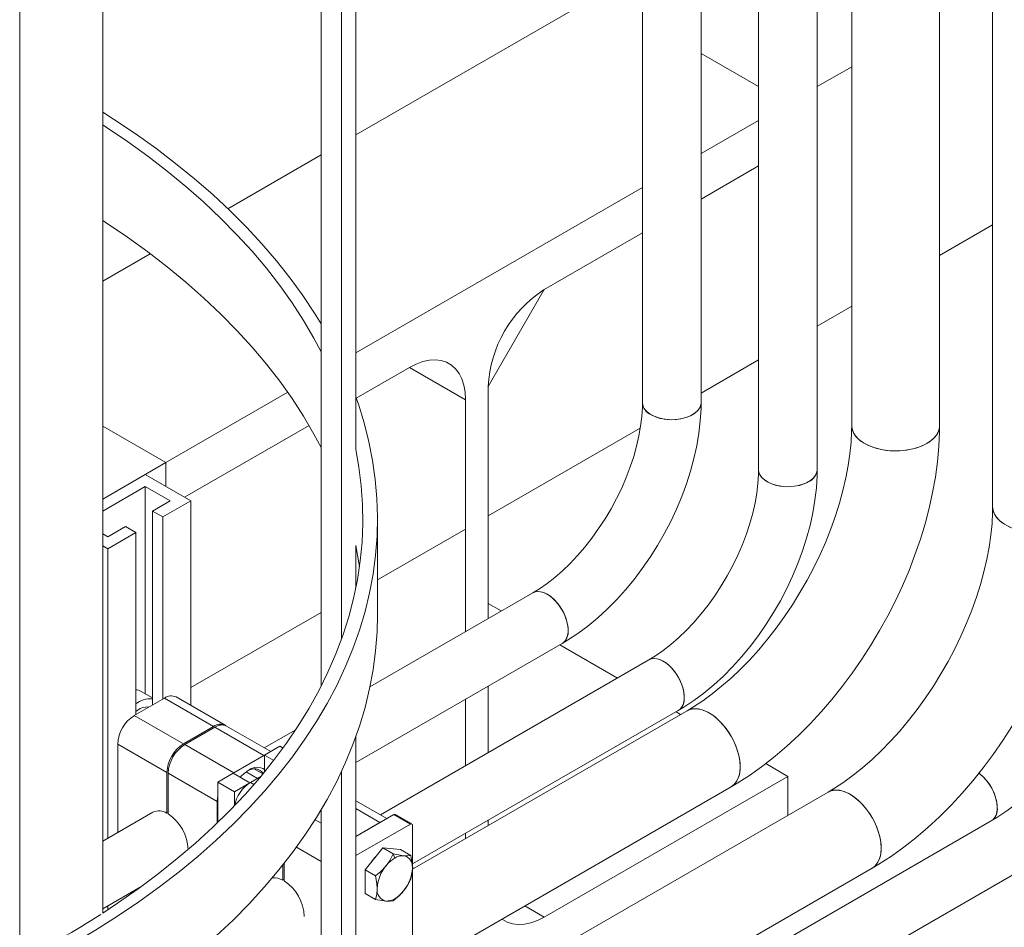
# Model space of a CAD drawing. Header units: millimetres. Extents: x 525 to 29324, y 175 to 20618.
# Tile 439 of 588: x 24086 to 24422, y 13193 to 13502. Entities that reach past the tile are written whole.
import ezdxf

# ---------------------------------------------------------------- set-up
doc = ezdxf.new("R2010")
doc.units = ezdxf.units.MM
doc.linetypes.add('SLD-Continua', pattern=[0])

msp = doc.modelspace()

# ---------------------------------------------------------------- linework, layer by layer
at = {"color": 7, "linetype": 'SLD-Continua', "lineweight": 18, "ltscale": 35}
for p, q in [((24298.33, 13886.13), (24298.33, 13371.65)), ((24318.33, 13371.65), (24318.33, 13886.13)), ((24337.93, 13863.28), (24337.93, 13348.8)), ((24357.93, 13348.8), (24357.93, 13863.28)), ((24369.7, 13829.36), (24369.7, 13363.87)), ((24399.7, 13363.87), (24399.7, 13829.36)), ((24417.78, 13801.61), (24417.78, 13336.12)), ((24200.6, 13355.68), (24200.6, 13759.29)), ((24195.68, 13291.04), (24195.68, 13747.36)), ((24188.73, 13275.02), (24188.73, 13734.27)), ((24114.22, 13197.56), (24114.22, 13662.07)), ((24085.93, 13181.23), (24085.93, 13646.19)), ((24298.33, 13519.42), (24200.6, 13463.02)), ((24337.93, 13479.47), (24318.33, 13490.78)), ((24337.93, 13479.47), (24318.33, 13490.78)), ((24337.93, 13479.47), (24318.33, 13490.78)), ((24337.93, 13479.47), (24318.33, 13490.78)), ((24337.93, 13479.47), (24318.33, 13490.78)), ((24318.33, 13490.78), (24337.93, 13479.47)), ((24318.33, 13490.78), (24337.93, 13479.47)), ((24318.33, 13490.78), (24337.93, 13479.47)), ((24318.33, 13490.78), (24337.93, 13479.47)), ((24318.33, 13490.78), (24337.93, 13479.47)), ((24369.7, 13486.26), (24357.93, 13479.47)), ((24369.7, 13486.26), (24357.93, 13479.47)), ((24369.7, 13486.26), (24357.93, 13479.47)), ((24369.7, 13486.26), (24357.93, 13479.47)), ((24369.7, 13486.26), (24357.93, 13479.47)), ((24337.93, 13467.93), (24318.33, 13456.62)), ((24337.93, 13467.93), (24318.33, 13456.62)), ((24337.93, 13467.93), (24318.33, 13456.62)), ((24337.93, 13467.93), (24318.33, 13456.62)), ((24337.93, 13467.93), (24318.33, 13456.62)), ((24188.73, 13456.17), (24156.95, 13437.83)), ((24318.33, 13441.1), (24337.93, 13452.41)), ((24318.33, 13441.1), (24337.93, 13452.41)), ((24318.33, 13441.1), (24337.93, 13452.41)), ((24318.33, 13441.1), (24337.93, 13452.41)), ((24318.33, 13441.1), (24337.93, 13452.41)), ((24337.93, 13452.41), (24318.33, 13441.1)), ((24337.93, 13452.41), (24318.33, 13441.1)), ((24337.93, 13452.41), (24318.33, 13441.1)), ((24337.93, 13452.41), (24318.33, 13441.1)), ((24337.93, 13452.41), (24318.33, 13441.1)), ((24298.33, 13445.07), (24200.6, 13388.67)), ((24298.33, 13445.07), (24200.6, 13388.67)), ((24298.33, 13445.07), (24200.6, 13388.67)), ((24298.33, 13445.07), (24200.6, 13388.67)), ((24298.33, 13445.07), (24200.6, 13388.67)), ((24417.78, 13432.35), (24399.7, 13421.91)), ((24417.78, 13432.35), (24399.7, 13421.91)), ((24417.78, 13432.35), (24399.7, 13421.91)), ((24417.78, 13432.35), (24399.7, 13421.91)), ((24417.78, 13432.35), (24399.7, 13421.91)), ((24264.85, 13410.23), (24298.33, 13429.56)), ((24264.85, 13410.23), (24298.33, 13429.56)), ((24264.85, 13410.23), (24298.33, 13429.56)), ((24264.85, 13410.23), (24298.33, 13429.56)), ((24264.85, 13410.23), (24298.33, 13429.56)), ((24298.33, 13429.56), (24264.85, 13410.23)), ((24298.33, 13429.56), (24264.85, 13410.23)), ((24298.33, 13429.56), (24264.85, 13410.23)), ((24298.33, 13429.56), (24264.85, 13410.23)), ((24298.33, 13429.56), (24264.85, 13410.23)), ((24130.4, 13422.5), (24114.22, 13413.16)), ((24245.75, 13377.16), (24264.85, 13410.23)), ((24245.75, 13377.16), (24264.85, 13410.23)), ((24245.75, 13377.16), (24264.85, 13410.23)), ((24245.75, 13377.16), (24264.85, 13410.23)), ((24245.75, 13377.16), (24264.85, 13410.23)), ((24369.7, 13404.6), (24357.93, 13397.8)), ((24369.7, 13404.6), (24357.93, 13397.8)), ((24369.7, 13404.6), (24357.93, 13397.8)), ((24369.7, 13404.6), (24357.93, 13397.8)), ((24369.7, 13404.6), (24357.93, 13397.8)), ((24200.71, 13373.21), (24218.88, 13383.7)), ((24200.71, 13373.21), (24218.88, 13383.7)), ((24200.71, 13373.21), (24218.88, 13383.7)), ((24200.71, 13373.21), (24218.88, 13383.7)), ((24200.71, 13373.21), (24218.88, 13383.7)), ((24218.88, 13383.7), (24200.71, 13373.21)), ((24218.88, 13383.7), (24200.71, 13373.21)), ((24218.88, 13383.7), (24200.71, 13373.21)), ((24218.88, 13383.7), (24200.71, 13373.21)), ((24218.88, 13383.7), (24200.71, 13373.21)), ((24218.88, 13383.7), (24237.97, 13372.67)), ((24218.88, 13383.7), (24237.97, 13372.67)), ((24218.88, 13383.7), (24237.97, 13372.67)), ((24218.88, 13383.7), (24237.97, 13372.67)), ((24218.88, 13383.7), (24237.97, 13372.67)), ((24337.93, 13386.26), (24318.33, 13374.95)), ((24337.93, 13386.26), (24318.33, 13374.95)), ((24337.93, 13386.26), (24318.33, 13374.95)), ((24337.93, 13386.26), (24318.33, 13374.95)), ((24337.93, 13386.26), (24318.33, 13374.95)), ((24245.75, 13298.08), (24245.75, 13377.16)), ((24245.75, 13298.08), (24245.75, 13377.16)), ((24245.75, 13298.08), (24245.75, 13377.16)), ((24245.75, 13298.08), (24245.75, 13377.16)), ((24245.75, 13298.08), (24245.75, 13377.16)), ((24245.75, 13377.16), (24245.75, 13333.06)), ((24245.75, 13377.16), (24245.75, 13333.06)), ((24245.75, 13377.16), (24245.75, 13333.06)), ((24245.75, 13377.16), (24245.75, 13333.06)), ((24245.75, 13377.16), (24245.75, 13333.06)), ((24177.32, 13375.23), (24135.8, 13351.27)), ((24177.32, 13375.23), (24135.8, 13351.27)), ((24177.32, 13375.23), (24135.8, 13351.27)), ((24177.32, 13375.23), (24135.8, 13351.27)), ((24177.32, 13375.23), (24135.8, 13351.27)), ((24237.97, 13372.67), (24237.97, 13293.59)), ((24237.97, 13372.67), (24237.97, 13293.59)), ((24237.97, 13372.67), (24237.97, 13293.59)), ((24237.97, 13372.67), (24237.97, 13293.59)), ((24237.97, 13372.67), (24237.97, 13293.59)), ((24237.97, 13328.57), (24237.97, 13372.67)), ((24237.97, 13328.57), (24237.97, 13372.67)), ((24237.97, 13328.57), (24237.97, 13372.67)), ((24237.97, 13328.57), (24237.97, 13372.67)), ((24237.97, 13328.57), (24237.97, 13372.67)), ((24135.8, 13351.27), (24114.22, 13363.72)), ((24135.8, 13351.27), (24114.22, 13363.72)), ((24135.8, 13351.27), (24114.22, 13363.72)), ((24135.8, 13351.27), (24114.22, 13363.72)), ((24135.8, 13351.27), (24114.22, 13363.72)), ((24135.8, 13351.27), (24114.22, 13363.72)), ((24135.8, 13351.27), (24114.22, 13363.72)), ((24135.8, 13351.27), (24114.22, 13363.72)), ((24135.8, 13351.27), (24114.22, 13363.72)), ((24135.8, 13351.27), (24114.22, 13363.72)), ((24142.17, 13339.43), (24184.6, 13363.92)), ((24142.17, 13339.43), (24184.6, 13363.92)), ((24142.17, 13339.43), (24184.6, 13363.92)), ((24142.17, 13339.43), (24184.6, 13363.92)), ((24142.17, 13339.43), (24184.6, 13363.92)), ((24184.6, 13363.92), (24142.17, 13339.43)), ((24184.6, 13363.92), (24142.17, 13339.43)), ((24184.6, 13363.92), (24142.17, 13339.43)), ((24184.6, 13363.92), (24142.17, 13339.43)), ((24184.6, 13363.92), (24142.17, 13339.43)), ((24297.59, 13362.98), (24245.75, 13333.06)), ((24297.59, 13362.98), (24245.75, 13333.06)), ((24297.59, 13362.98), (24245.75, 13333.06)), ((24297.59, 13362.98), (24245.75, 13333.06)), ((24297.59, 13362.98), (24245.75, 13333.06)), ((24135.8, 13351.27), (24114.22, 13338.81)), ((24135.8, 13351.27), (24114.22, 13338.81)), ((24135.8, 13351.27), (24114.22, 13338.81)), ((24135.8, 13351.27), (24114.22, 13338.81)), ((24135.8, 13351.27), (24114.22, 13338.81)), ((24135.8, 13351.27), (24135.8, 13343.1)), ((24135.8, 13351.27), (24135.8, 13343.1)), ((24135.8, 13351.27), (24135.8, 13343.1)), ((24135.8, 13351.27), (24135.8, 13343.1)), ((24135.8, 13351.27), (24135.8, 13343.1)), ((24135.8, 13343.1), (24135.8, 13351.27)), ((24135.8, 13343.1), (24135.8, 13351.27)), ((24135.8, 13343.1), (24135.8, 13351.27)), ((24135.8, 13343.1), (24135.8, 13351.27)), ((24135.8, 13343.1), (24135.8, 13351.27)), ((24128.73, 13347.19), (24114.22, 13338.81)), ((24128.73, 13347.19), (24144.28, 13338.21)), ((24114.22, 13334.73), (24128.73, 13343.1)), ((24128.73, 13343.1), (24137.21, 13338.21)), ((24128.73, 13343.1), (24128.73, 13272.44)), ((24137.21, 13338.21), (24131.2, 13334.74)), ((24144.28, 13338.21), (24134.74, 13332.7)), ((24144.28, 13338.21), (24144.28, 13268.44)), ((24131.2, 13334.74), (24134.74, 13332.7)), ((24131.2, 13334.74), (24131.2, 13268.59)), ((24122.01, 13329.43), (24116, 13325.96)), ((24125.55, 13327.39), (24122.01, 13329.43)), ((24134.74, 13332.7), (24134.74, 13270.63)), ((24207.96, 13299.35), (24207.96, 13332.02)), ((24116, 13325.96), (24114.22, 13326.99)), ((24125.55, 13327.39), (24116, 13321.88)), ((24125.55, 13327.39), (24125.55, 13265.33)), ((24237.97, 13328.57), (24207.96, 13311.25)), ((24237.97, 13328.57), (24207.96, 13311.25)), ((24237.97, 13328.57), (24207.96, 13311.25)), ((24237.97, 13328.57), (24207.96, 13311.25)), ((24237.97, 13328.57), (24207.96, 13311.25)), ((24114.22, 13322.91), (24116, 13321.88)), ((24200.6, 13308.63), (24200.6, 13322.75)), ((24116, 13321.88), (24116, 13223.19)), ((24260.91, 13306.83), (24205.39, 13274.79)), ((24250.18, 13300.64), (24245.75, 13303.19)), ((24250.18, 13300.64), (24245.75, 13303.19)), ((24250.18, 13300.64), (24245.75, 13303.19)), ((24250.18, 13300.64), (24245.75, 13303.19)), ((24250.18, 13300.64), (24245.75, 13303.19)), ((24188.73, 13300.15), (24144.28, 13274.5)), ((24188.73, 13300.15), (24144.28, 13274.5)), ((24188.73, 13300.15), (24144.28, 13274.5)), ((24188.73, 13300.15), (24144.28, 13274.5)), ((24188.73, 13300.15), (24144.28, 13274.5)), ((24200.6, 13248.93), (24270.9, 13289.5)), ((24289.78, 13277.78), (24270.19, 13289.09)), ((24289.78, 13277.78), (24270.19, 13289.09)), ((24289.78, 13277.78), (24270.19, 13289.09)), ((24289.78, 13277.78), (24270.19, 13289.09)), ((24289.78, 13277.78), (24270.19, 13289.09)), ((24300.51, 13283.97), (24208.94, 13231.12)), ((24131.2, 13271.02), (24127.37, 13273.23)), ((24245.75, 13252.37), (24245.75, 13274.99)), ((24245.75, 13252.37), (24245.75, 13274.99)), ((24245.75, 13252.37), (24245.75, 13274.99)), ((24245.75, 13252.37), (24245.75, 13274.99)), ((24245.75, 13252.37), (24245.75, 13274.99)), ((24125.01, 13265.02), (24135.27, 13270.94)), ((24135.27, 13270.94), (24152.03, 13261.27)), ((24156.03, 13261.66), (24139.27, 13271.33)), ((24237.97, 13270.5), (24237.97, 13247.88)), ((24237.97, 13270.5), (24237.97, 13247.88)), ((24237.97, 13270.5), (24237.97, 13247.88)), ((24237.97, 13270.5), (24237.97, 13247.88)), ((24237.97, 13270.5), (24237.97, 13247.88)), ((24219.94, 13214.38), (24310.5, 13266.65)), ((24313.56, 13266.64), (24219.94, 13212.6)), ((24311.33, 13265.35), (24309.79, 13266.24)), ((24311.33, 13265.35), (24309.79, 13266.24)), ((24311.33, 13265.35), (24309.79, 13266.24)), ((24311.33, 13265.35), (24309.79, 13266.24)), ((24311.33, 13265.35), (24309.79, 13266.24)), ((24125.01, 13265.02), (24141.77, 13255.35)), ((24141.77, 13255.35), (24152.03, 13261.27)), ((24152.45, 13261.02), (24142.2, 13255.1)), ((24169.21, 13251.35), (24152.45, 13261.02)), ((24171.55, 13252.7), (24156.45, 13261.42)), ((24180.07, 13260.17), (24169.34, 13253.98)), ((24200.6, 12854.25), (24200.6, 13257.86)), ((24119.36, 13255.22), (24136.12, 13245.55)), ((24119.36, 13255.22), (24119.36, 13225.13)), ((24158.96, 13245.43), (24142.2, 13255.1)), ((24174.69, 13254.51), (24169.46, 13251.49)), ((24175.73, 13253.91), (24174.69, 13254.51)), ((24169.21, 13251.35), (24158.96, 13245.43)), ((24169.21, 13251.35), (24169.46, 13251.49)), ((24172.57, 13249.7), (24169.46, 13251.49)), ((24169.46, 13251.49), (24169.46, 13245.78)), ((24136.12, 13231.67), (24136.12, 13245.55)), ((24167.02, 13243.56), (24163.19, 13245.77)), ((24168.88, 13245.07), (24165.9, 13246.79)), ((24195.68, 12789.61), (24195.68, 13245.93)), ((24347.93, 13244.22), (24340.37, 13248.59)), ((24347.93, 13244.22), (24340.37, 13248.59)), ((24347.93, 13244.22), (24340.37, 13248.59)), ((24347.93, 13244.22), (24340.37, 13248.59)), ((24347.93, 13244.22), (24340.37, 13248.59)), ((24153.3, 13235.63), (24136.54, 13245.31)), ((24136.54, 13245.31), (24136.54, 13231.42)), ((24158.71, 13245.29), (24153.48, 13242.27)), ((24159.13, 13239.01), (24153.48, 13242.27)), ((24153.48, 13242.27), (24153.48, 13228.48)), ((24158.71, 13245.29), (24158.96, 13245.43)), ((24164.37, 13242.03), (24158.71, 13245.29)), ((24164.61, 13242.17), (24168.16, 13244.22)), ((24164.61, 13242.17), (24165.82, 13241.47)), ((24347.93, 13244.22), (24264.85, 13196.27)), ((24347.93, 13244.22), (24264.85, 13196.27)), ((24347.93, 13244.22), (24264.85, 13196.27)), ((24347.93, 13244.22), (24264.85, 13196.27)), ((24347.93, 13244.22), (24264.85, 13196.27)), ((24347.93, 13230.97), (24347.93, 13244.22)), ((24347.93, 13230.97), (24347.93, 13244.22)), ((24347.93, 13230.97), (24347.93, 13244.22)), ((24347.93, 13230.97), (24347.93, 13244.22)), ((24347.93, 13230.97), (24347.93, 13244.22)), ((24159.13, 13239.01), (24164.37, 13242.03)), ((24159.13, 13234.15), (24159.13, 13239.01)), ((24164.37, 13242.03), (24164.37, 13242.02)), ((24219.94, 13177.97), (24328.56, 13240.65)), ((24361.65, 13238.88), (24221.97, 13158.27)), ((24153.3, 13235.63), (24153.3, 13228.3)), ((24211.15, 13229.85), (24200.6, 13235.94)), ((24131.34, 13232.05), (24114.22, 13222.16)), ((24188.73, 12773.59), (24188.73, 13232.84)), ((24208.81, 13228.5), (24200.6, 13233.23)), ((24136.12, 13231.67), (24136.54, 13231.91)), ((24188.73, 13228.25), (24186.65, 13229.45)), ((24213.51, 13231.21), (24200.6, 13223.76)), ((24219.17, 13227.95), (24213.51, 13231.21)), ((24219.72, 13228), (24214.06, 13231.26)), ((24236.91, 13124.93), (24417.28, 13229.03)), ((24245.75, 13227.5), (24245.75, 13229.28)), ((24245.75, 13227.5), (24245.75, 13229.28)), ((24245.75, 13227.5), (24245.75, 13229.28)), ((24245.75, 13227.5), (24245.75, 13229.28)), ((24245.75, 13227.5), (24245.75, 13229.28)), ((24208.81, 13228.5), (24200.6, 13223.76)), ((24200.6, 13217.23), (24219.17, 13227.95)), ((24219.94, 13227.5), (24219.94, 13172.13)), ((24446.88, 13223.5), (24236.91, 13102.32)), ((24237.97, 13224.79), (24237.97, 13223.01)), ((24237.97, 13224.79), (24237.97, 13223.01)), ((24237.97, 13224.79), (24237.97, 13223.01)), ((24237.97, 13224.79), (24237.97, 13223.01)), ((24237.97, 13224.79), (24237.97, 13223.01)), ((24188.73, 13215.19), (24180.29, 13220.06)), ((24209.76, 13219.84), (24203.75, 13212.36)), ((24209.76, 13219.84), (24213.33, 13217.78)), ((24215.77, 13219.3), (24209.76, 13219.84)), ((24215.77, 13219.3), (24219.34, 13217.24)), ((24213.33, 13217.78), (24213.86, 13216.39)), ((24175.71, 13208.81), (24175.71, 13214.04)), ((24176.14, 13214.58), (24176.14, 13208.57)), ((24203.75, 13212.36), (24207.32, 13210.3)), ((24203.75, 13212.36), (24203.75, 13204.34)), ((24220.48, 13212.91), (24219.94, 13213.22)), ((24220.48, 13212.91), (24219.94, 13213.22)), ((24220.48, 13212.91), (24219.94, 13213.22)), ((24220.48, 13212.91), (24219.94, 13213.22)), ((24220.48, 13212.91), (24219.94, 13213.22)), ((24236.91, 13132.26), (24376.64, 13212.9)), ((24175.71, 13208.81), (24176.14, 13209.06)), ((24114.22, 13199.07), (24127.55, 13206.77)), ((24124.88, 13205.23), (24125.18, 13205.06)), ((24127.23, 13206.58), (24127.27, 13206.56)), ((24203.75, 13204.34), (24207.32, 13202.29)), ((24213.86, 13202.51), (24213.33, 13201.75)), ((24116, 13200.1), (24116, 13198.77)), ((24264.85, 13196.27), (24258.25, 13200.07)), ((24264.85, 13196.27), (24258.25, 13200.07)), ((24264.85, 13196.27), (24258.25, 13200.07)), ((24264.85, 13196.27), (24258.25, 13200.07)), ((24264.85, 13196.27), (24258.25, 13200.07))]:
    msp.add_line(p, q, dxfattribs=at)
at = {"color": 7, "linetype": 'SLD-Continua', "lineweight": 18, "ltscale": 35, "flags": 128}
for points in [[(24188.73, 13398.53), (24186.47, 13402.21), (24182.47, 13408.25), (24178.14, 13414.2), (24173.49, 13420.08), (24168.52, 13425.87), (24163.24, 13431.56), (24157.65, 13437.16), (24151.76, 13442.65), (24145.56, 13448.03), (24139.08, 13453.3), (24132.32, 13458.44), (24125.27, 13463.46), (24117.96, 13468.35), (24114.22, 13470.74)], [(24188.73, 13389.02), (24186.26, 13393.66), (24182.7, 13399.74), (24178.81, 13405.75), (24174.59, 13411.68), (24170.05, 13417.53), (24165.18, 13423.3), (24160, 13428.97), (24154.52, 13434.55), (24148.72, 13440.03), (24142.63, 13445.39), (24136.25, 13450.64), (24129.58, 13455.77), (24122.64, 13460.78), (24115.42, 13465.66), (24114.22, 13466.44)], [(24188.73, 13356.36), (24186.26, 13361), (24182.7, 13367.07), (24178.81, 13373.08), (24174.59, 13379.01), (24170.05, 13384.87), (24165.18, 13390.63), (24160, 13396.31), (24154.52, 13401.89), (24148.72, 13407.36), (24142.63, 13412.73), (24136.25, 13417.98), (24129.58, 13423.11), (24122.64, 13428.11), (24115.42, 13432.99), (24114.22, 13433.77)], [(24218.88, 13383.7), (24221.18, 13384.87), (24223.45, 13385.7), (24225.65, 13386.18), (24227.76, 13386.3), (24229.73, 13386.06), (24231.54, 13385.46), (24233.17, 13384.52), (24234.6, 13383.25), (24235.79, 13381.66), (24236.73, 13379.77), (24237.42, 13377.63), (24237.84, 13375.25), (24237.97, 13372.67)], [(24218.88, 13383.7), (24221.18, 13384.87), (24223.45, 13385.7), (24225.65, 13386.18), (24227.76, 13386.3), (24229.73, 13386.06), (24231.54, 13385.46), (24233.17, 13384.52), (24234.6, 13383.25), (24235.79, 13381.66), (24236.73, 13379.77), (24237.42, 13377.63), (24237.84, 13375.25), (24237.97, 13372.67)], [(24218.88, 13383.7), (24221.18, 13384.87), (24223.45, 13385.7), (24225.65, 13386.18), (24227.76, 13386.3), (24229.73, 13386.06), (24231.54, 13385.46), (24233.17, 13384.52), (24234.6, 13383.25), (24235.79, 13381.66), (24236.73, 13379.77), (24237.42, 13377.63), (24237.84, 13375.25), (24237.97, 13372.67)], [(24218.88, 13383.7), (24221.18, 13384.87), (24223.45, 13385.7), (24225.65, 13386.18), (24227.76, 13386.3), (24229.73, 13386.06), (24231.54, 13385.46), (24233.17, 13384.52), (24234.6, 13383.25), (24235.79, 13381.66), (24236.73, 13379.77), (24237.42, 13377.63), (24237.84, 13375.25), (24237.97, 13372.67)], [(24218.88, 13383.7), (24221.18, 13384.87), (24223.45, 13385.7), (24225.65, 13386.18), (24227.76, 13386.3), (24229.73, 13386.06), (24231.54, 13385.46), (24233.17, 13384.52), (24234.6, 13383.25), (24235.79, 13381.66), (24236.73, 13379.77), (24237.42, 13377.63), (24237.84, 13375.25), (24237.97, 13372.67)], [(23500.41, 13307.99), (23501.89, 13301.59), (23503.73, 13295.21), (23505.91, 13288.88), (23508.44, 13282.58), (23511.32, 13276.34), (23514.53, 13270.15), (23518.07, 13264.03), (23521.95, 13257.97), (23526.16, 13251.98), (23530.7, 13246.08), (23535.55, 13240.25), (23540.72, 13234.53), (23546.2, 13228.89), (23551.99, 13223.36), (23558.07, 13217.94), (23564.45, 13212.63), (23571.12, 13207.44), (23578.06, 13202.38), (23585.28, 13197.44), (23592.76, 13192.64), (23600.51, 13187.97), (23608.5, 13183.45), (23616.74, 13179.08), (23625.21, 13174.85), (23633.9, 13170.79), (23642.82, 13166.88), (23651.95, 13163.14), (23661.27, 13159.57), (23670.78, 13156.17), (23680.48, 13152.94), (23690.35, 13149.89), (23700.38, 13147.02), (23710.56, 13144.34), (23720.88, 13141.84), (23731.33, 13139.53), (23741.91, 13137.42), (23752.59, 13135.49), (23763.38, 13133.76), (23774.25, 13132.23), (23785.2, 13130.9), (23796.22, 13129.77), (23807.3, 13128.84), (23818.42, 13128.11), (23829.57, 13127.58), (23840.75, 13127.25), (23851.94, 13127.13), (23863.14, 13127.22), (23874.32, 13127.51), (23885.48, 13128), (23896.61, 13128.69), (23907.69, 13129.58), (23918.72, 13130.68), (23929.68, 13131.98), (23940.57, 13133.47), (23951.38, 13135.17), (23962.08, 13137.05), (23972.67, 13139.14), (23983.15, 13141.41), (23993.5, 13143.87), (24003.7, 13146.52), (24013.76, 13149.36), (24023.66, 13152.38), (24033.39, 13155.57), (24042.93, 13158.94), (24052.29, 13162.48), (24061.46, 13166.19), (24070.41, 13170.07), (24079.15, 13174.11), (24087.66, 13178.3), (24095.94, 13182.65), (24103.98, 13187.14), (24111.77, 13191.78), (24119.3, 13196.56), (24126.56, 13201.47), (24133.56, 13206.52), (24140.28, 13211.69), (24146.71, 13216.97), (24152.84, 13222.37), (24158.68, 13227.89), (24164.22, 13233.5), (24169.45, 13239.21), (24174.36, 13245.02), (24178.95, 13250.91), (24183.22, 13256.88), (24187.16, 13262.93), (24190.77, 13269.04), (24194.04, 13275.22), (24196.97, 13281.45), (24199.56, 13287.74), (24201.81, 13294.06), (24203.71, 13300.43), (24205.26, 13306.83), (24206.46, 13313.25), (24207.31, 13319.69), (24207.81, 13326.15), (24207.95, 13332.6), (24207.75, 13339.06), (24207.18, 13345.51), (24206.27, 13351.95), (24205.01, 13358.37), (24203.39, 13364.76), (24201.43, 13371.12), (24200.6, 13373.51)], [(24298.33, 13371.65), (24298.31, 13370.09), (24298.11, 13366.97), (24297.72, 13363.72), (24297.13, 13360.35), (24296.34, 13356.88), (24295.36, 13353.35), (24294.17, 13349.76), (24292.8, 13346.16), (24291.24, 13342.56), (24289.51, 13338.99), (24287.62, 13335.48), (24285.57, 13332.05), (24283.39, 13328.72), (24281.09, 13325.51), (24278.69, 13322.46), (24276.2, 13319.57), (24273.64, 13316.86), (24271.04, 13314.36), (24268.41, 13312.08), (24265.78, 13310.03), (24263.17, 13308.22), (24260.91, 13306.83)], [(24270.9, 13289.5), (24272.8, 13290.64), (24276.29, 13292.95), (24279.71, 13295.5), (24283.06, 13298.29), (24286.33, 13301.28), (24289.49, 13304.48), (24292.55, 13307.87), (24295.48, 13311.42), (24298.28, 13315.13), (24300.94, 13318.97), (24303.45, 13322.94), (24305.79, 13327.01), (24307.96, 13331.16), (24309.95, 13335.39), (24311.74, 13339.67), (24313.34, 13343.99), (24314.73, 13348.33), (24315.9, 13352.67), (24316.86, 13356.99), (24317.58, 13361.29), (24318.06, 13365.54), (24318.3, 13369.73), (24318.33, 13371.65)], [(24318.33, 13371.65), (24318.26, 13370.96), (24317.86, 13369.89), (24317.11, 13368.88), (24316.04, 13367.97), (24314.7, 13367.2), (24313.12, 13366.58), (24311.38, 13366.15), (24309.52, 13365.92), (24307.62, 13365.89), (24305.74, 13366.07), (24303.96, 13366.46), (24302.34, 13367.03), (24300.93, 13367.77), (24299.79, 13368.65), (24298.96, 13369.63), (24298.47, 13370.69), (24298.33, 13371.66)], [(24318.33, 13371.65), (24318.31, 13371.24), (24317.99, 13370.16), (24317.33, 13369.13), (24316.34, 13368.19), (24315.06, 13367.38), (24313.54, 13366.72), (24311.83, 13366.24), (24309.99, 13365.96), (24308.09, 13365.88), (24306.21, 13366.01), (24304.4, 13366.34), (24302.73, 13366.87), (24301.26, 13367.57)], [(24369.7, 13363.87), (24369.67, 13361.96), (24369.48, 13358.19), (24369.09, 13354.26), (24368.51, 13350.21), (24367.72, 13346.04), (24366.73, 13341.79), (24365.55, 13337.46), (24364.17, 13333.09), (24362.59, 13328.68), (24360.83, 13324.26), (24358.89, 13319.86), (24356.77, 13315.49), (24354.49, 13311.17), (24352.06, 13306.92), (24349.48, 13302.77), (24346.78, 13298.72), (24343.95, 13294.81), (24341.02, 13291.04), (24338, 13287.44), (24334.91, 13284.02), (24331.75, 13280.78), (24328.56, 13277.76), (24325.34, 13274.95), (24322.12, 13272.37), (24318.91, 13270.03), (24315.73, 13267.93), (24313.56, 13266.64)], [(24328.56, 13240.65), (24330.88, 13242.04), (24335.17, 13244.81), (24339.39, 13247.82), (24343.55, 13251.08), (24347.63, 13254.56), (24351.62, 13258.25), (24355.51, 13262.15), (24359.29, 13266.23), (24362.96, 13270.48), (24366.5, 13274.9), (24369.9, 13279.47), (24373.16, 13284.17), (24376.27, 13289), (24379.22, 13293.94), (24382, 13298.97), (24384.6, 13304.08), (24387.03, 13309.26), (24389.26, 13314.5), (24391.29, 13319.78), (24393.12, 13325.08), (24394.73, 13330.4), (24396.14, 13335.71), (24397.31, 13341.01), (24398.26, 13346.29), (24398.98, 13351.52), (24399.45, 13356.69), (24399.68, 13361.8), (24399.7, 13363.87)], [(24399.7, 13363.87), (24399.63, 13363.04), (24399.24, 13361.74), (24398.5, 13360.48), (24397.44, 13359.3), (24396.09, 13358.24), (24394.46, 13357.3), (24392.61, 13356.52), (24390.57, 13355.9), (24388.4, 13355.48), (24386.13, 13355.25), (24383.84, 13355.23), (24381.56, 13355.4), (24379.36, 13355.78), (24377.28, 13356.35), (24375.38, 13357.09), (24373.69, 13357.99), (24372.27, 13359.03), (24371.13, 13360.18), (24370.31, 13361.42), (24369.83, 13362.71), (24369.7, 13363.87)], [(24395.31, 13357.75), (24393.56, 13356.89), (24391.61, 13356.19), (24389.5, 13355.67), (24387.27, 13355.34), (24384.99, 13355.22), (24382.69, 13355.29), (24380.45, 13355.57), (24378.3, 13356.04), (24376.31, 13356.7), (24374.51, 13357.52), (24372.95, 13358.49), (24371.66, 13359.59), (24370.68, 13360.79), (24370.03, 13362.06), (24369.72, 13363.37), (24369.7, 13363.87)], [(24399.7, 13363.87), (24399.7, 13363.7), (24399.48, 13362.39), (24398.91, 13361.1), (24398.01, 13359.88), (24396.8, 13358.76), (24395.31, 13357.75)], [(24114.22, 13197.6), (24119.29, 13200.96), (24126.36, 13205.91), (24133.16, 13210.98), (24139.68, 13216.18), (24145.91, 13221.49), (24151.84, 13226.91), (24157.47, 13232.44), (24162.8, 13238.07), (24167.81, 13243.8), (24172.5, 13249.61), (24176.88, 13255.51), (24180.92, 13261.48), (24184.64, 13267.53), (24188.02, 13273.64), (24191.06, 13279.8), (24193.76, 13286.03), (24196.12, 13292.29), (24198.13, 13298.6), (24199.8, 13304.94), (24201.11, 13311.31), (24202.07, 13317.7), (24202.69, 13324.11), (24202.95, 13330.52), (24202.85, 13336.93), (24202.41, 13343.34), (24201.61, 13349.74), (24200.55, 13355.67)], [(24337.93, 13348.8), (24337.9, 13347.23), (24337.71, 13344.12), (24337.32, 13340.87), (24336.73, 13337.5), (24335.94, 13334.03), (24334.95, 13330.49), (24333.77, 13326.91), (24332.4, 13323.31), (24330.84, 13319.71), (24329.11, 13316.14), (24327.22, 13312.63), (24325.17, 13309.2), (24322.99, 13305.86), (24320.69, 13302.66), (24318.29, 13299.6), (24315.8, 13296.71), (24313.24, 13294.01), (24310.64, 13291.51), (24308.01, 13289.23), (24305.38, 13287.17), (24302.77, 13285.36), (24300.51, 13283.97)], [(24310.5, 13266.65), (24312.4, 13267.79), (24315.88, 13270.1), (24319.31, 13272.65), (24322.66, 13275.43), (24325.92, 13278.43), (24329.09, 13281.63), (24332.15, 13285.01), (24335.08, 13288.57), (24337.88, 13292.27), (24340.54, 13296.12), (24343.05, 13300.08), (24345.39, 13304.15), (24347.56, 13308.31), (24349.55, 13312.54), (24351.34, 13316.82), (24352.94, 13321.14), (24354.33, 13325.47), (24355.5, 13329.81), (24356.45, 13334.14), (24357.18, 13338.44), (24357.66, 13342.69), (24357.9, 13346.87), (24357.93, 13348.8)], [(24355, 13344.71), (24353.54, 13344.02), (24351.87, 13343.49), (24350.06, 13343.16), (24348.17, 13343.03), (24346.27, 13343.1), (24344.44, 13343.39), (24342.73, 13343.87), (24341.2, 13344.53), (24339.92, 13345.34), (24338.94, 13346.27), (24338.27, 13347.3), (24337.96, 13348.38), (24337.93, 13348.8)], [(24357.93, 13348.8), (24357.86, 13348.11), (24357.46, 13347.04), (24356.71, 13346.03), (24355.64, 13345.12), (24354.3, 13344.35), (24352.72, 13343.73), (24350.97, 13343.3), (24349.12, 13343.07), (24347.22, 13343.04), (24345.34, 13343.22), (24343.56, 13343.6), (24341.94, 13344.18), (24340.53, 13344.91), (24339.39, 13345.79), (24338.56, 13346.78), (24338.07, 13347.84), (24337.93, 13348.8)], [(24417.78, 13336.12), (24417.76, 13334.21), (24417.56, 13330.43), (24417.18, 13326.51), (24416.59, 13322.46), (24415.8, 13318.29), (24414.82, 13314.04), (24413.63, 13309.71), (24412.25, 13305.33), (24410.68, 13300.93), (24408.91, 13296.51), (24406.97, 13292.11), (24404.86, 13287.74), (24402.58, 13283.42), (24400.14, 13279.17), (24397.57, 13275.02), (24394.86, 13270.97), (24392.03, 13267.06), (24389.1, 13263.29), (24386.08, 13259.69), (24382.99, 13256.26), (24379.84, 13253.03), (24376.64, 13250.01), (24373.43, 13247.2), (24370.2, 13244.62), (24366.99, 13242.28), (24363.81, 13240.18), (24361.65, 13238.88)], [(24376.64, 13212.9), (24378.97, 13214.29), (24383.25, 13217.05), (24387.47, 13220.07), (24391.63, 13223.33), (24395.71, 13226.81), (24399.7, 13230.5), (24403.59, 13234.4), (24407.38, 13238.48), (24411.04, 13242.73), (24414.58, 13247.15), (24417.99, 13251.72), (24421.25, 13256.42), (24424.35, 13261.25), (24427.3, 13266.19), (24430.08, 13271.22), (24432.69, 13276.33), (24435.11, 13281.51), (24437.34, 13286.75), (24439.37, 13292.03), (24441.2, 13297.33), (24442.82, 13302.65), (24444.22, 13307.96), (24445.4, 13313.26), (24446.35, 13318.54), (24447.06, 13323.77), (24447.53, 13328.94), (24447.76, 13334.05), (24447.78, 13336.12)], [(24447.78, 13336.12), (24447.71, 13335.29), (24447.32, 13333.99), (24446.59, 13332.73), (24445.53, 13331.55), (24444.17, 13330.48), (24442.55, 13329.55), (24440.69, 13328.76), (24438.66, 13328.15), (24436.48, 13327.73), (24434.22, 13327.5), (24431.92, 13327.48), (24429.65, 13327.65), (24427.44, 13328.03), (24425.37, 13328.59), (24423.46, 13329.34), (24421.78, 13330.24), (24420.35, 13331.28), (24419.22, 13332.43), (24418.4, 13333.67), (24417.92, 13334.96), (24417.78, 13336.12)], [(24443.39, 13330), (24441.65, 13329.14), (24439.69, 13328.44), (24437.58, 13327.92), (24435.36, 13327.59), (24433.07, 13327.46), (24430.78, 13327.54), (24428.53, 13327.82), (24426.39, 13328.29), (24424.39, 13328.94), (24422.59, 13329.77), (24421.03, 13330.74), (24419.74, 13331.84), (24418.77, 13333.04), (24418.11, 13334.31), (24417.81, 13335.62), (24417.78, 13336.12)], [(24201.81, 13315.69), (24201.61, 13317.07), (24200.55, 13323.01)], [(24417.28, 13229.03), (24419.17, 13230.16), (24422.66, 13232.47), (24426.08, 13235.03), (24429.43, 13237.81), (24432.7, 13240.81), (24435.86, 13244.01), (24438.92, 13247.39), (24441.85, 13250.94), (24444.65, 13254.65), (24447.31, 13258.49), (24449.82, 13262.46), (24452.16, 13266.53), (24454.33, 13270.69), (24456.32, 13274.91), (24458.11, 13279.19), (24459.71, 13283.51), (24461.1, 13287.85), (24462.28, 13292.19), (24463.23, 13296.52), (24463.95, 13300.81), (24464.43, 13305.06), (24464.68, 13309.25), (24464.7, 13311.17)], [(24260.9, 13306.82), (24261.28, 13307.01), (24262.37, 13307.28), (24263.59, 13307.22), (24264.9, 13306.83), (24266.24, 13306.13), (24267.57, 13305.14), (24268.84, 13303.9), (24270.01, 13302.45), (24271.02, 13300.85), (24271.85, 13299.15), (24272.47, 13297.41), (24272.85, 13295.7), (24272.98, 13294.08)], [(24260.91, 13306.83), (24261.8, 13307.18), (24262.97, 13307.29), (24264.24, 13307.06), (24265.57, 13306.52), (24266.91, 13305.67), (24268.22, 13304.55), (24269.44, 13303.2), (24270.54, 13301.66), (24271.46, 13300.01), (24272.19, 13298.28), (24272.69, 13296.55), (24272.94, 13294.88), (24272.94, 13293.33), (24272.69, 13291.95), (24272.19, 13290.8), (24271.46, 13289.91), (24270.9, 13289.5)], [(23500.41, 13275.32), (23501.89, 13268.92), (23503.73, 13262.55), (23505.91, 13256.21), (23508.44, 13249.92), (23511.32, 13243.68), (23514.53, 13237.49), (23518.07, 13231.36), (23521.95, 13225.3), (23526.16, 13219.32), (23530.7, 13213.41), (23535.55, 13207.59), (23540.72, 13201.86), (23546.2, 13196.23), (23551.99, 13190.7), (23558.07, 13185.28), (23564.45, 13179.97), (23571.12, 13174.78), (23578.06, 13169.71), (23585.28, 13164.77), (23592.76, 13159.97), (23600.51, 13155.31), (23608.5, 13150.78), (23616.74, 13146.41), (23625.21, 13142.19), (23633.9, 13138.12), (23642.82, 13134.22), (23651.95, 13130.48), (23661.27, 13126.9), (23670.78, 13123.5), (23680.48, 13120.27), (23690.35, 13117.23), (23700.38, 13114.36), (23710.56, 13111.67), (23720.88, 13109.18), (23731.33, 13106.87), (23741.91, 13104.75), (23752.59, 13102.83), (23763.38, 13101.1), (23774.25, 13099.57), (23785.2, 13098.23), (23796.22, 13097.1), (23807.3, 13096.17), (23818.42, 13095.44), (23829.57, 13094.91), (23840.75, 13094.59), (23851.94, 13094.47), (23863.14, 13094.55), (23874.32, 13094.84), (23885.48, 13095.33), (23896.61, 13096.02), (23907.69, 13096.92), (23918.72, 13098.01), (23929.68, 13099.31), (23940.57, 13100.81), (23951.38, 13102.5), (23962.08, 13104.39), (23972.67, 13106.47), (23983.15, 13108.74), (23993.5, 13111.21), (24003.7, 13113.86), (24013.76, 13116.69), (24023.66, 13119.71), (24033.39, 13122.91), (24042.93, 13126.28), (24052.29, 13129.82), (24061.46, 13133.53), (24070.41, 13137.41), (24079.15, 13141.44), (24087.66, 13145.64), (24095.94, 13149.98), (24103.98, 13154.48), (24111.77, 13159.12), (24119.3, 13163.9), (24126.56, 13168.81), (24133.56, 13173.85), (24140.28, 13179.02), (24146.71, 13184.31), (24152.84, 13189.71), (24158.68, 13195.22), (24164.22, 13200.83), (24169.45, 13206.55), (24174.36, 13212.35), (24178.95, 13218.24), (24183.22, 13224.21), (24187.16, 13230.26), (24190.77, 13236.37), (24194.04, 13242.55), (24196.97, 13248.79), (24199.56, 13255.07), (24201.81, 13261.4), (24203.71, 13267.76), (24205.26, 13274.16), (24206.46, 13280.58), (24207.31, 13287.03), (24207.81, 13293.48), (24207.96, 13299.35)], [(24300.5, 13283.97), (24300.87, 13284.16), (24301.97, 13284.42), (24303.19, 13284.36), (24304.5, 13283.98), (24305.84, 13283.27), (24307.17, 13282.29), (24308.44, 13281.04), (24309.61, 13279.6), (24310.62, 13277.99), (24311.45, 13276.29), (24312.07, 13274.56), (24312.45, 13272.85), (24312.57, 13271.23)], [(24300.51, 13283.97), (24301.4, 13284.33), (24302.57, 13284.43), (24303.84, 13284.21), (24305.17, 13283.66), (24306.51, 13282.81), (24307.82, 13281.69), (24309.04, 13280.34), (24310.13, 13278.81), (24311.06, 13277.15), (24311.79, 13275.43), (24312.29, 13273.7), (24312.54, 13272.02), (24312.54, 13270.47), (24312.29, 13269.09), (24311.79, 13267.94), (24311.06, 13267.06), (24310.5, 13266.65)], [(24313.56, 13266.63), (24314, 13266.86), (24315.29, 13267.25), (24316.72, 13267.33), (24318.25, 13267.08), (24319.84, 13266.51), (24321.47, 13265.65), (24323.08, 13264.5), (24324.65, 13263.1), (24326.13, 13261.48), (24327.49, 13259.67), (24328.7, 13257.73), (24329.74, 13255.68), (24330.57, 13253.59), (24331.17, 13251.5), (24331.54, 13249.46), (24331.67, 13247.52)], [(24313.56, 13266.64), (24314.63, 13267.1), (24315.99, 13267.33), (24317.47, 13267.24), (24319.04, 13266.83), (24320.65, 13266.12), (24322.28, 13265.11), (24323.87, 13263.83), (24325.4, 13262.32), (24326.83, 13260.6), (24328.12, 13258.72), (24329.24, 13256.71), (24330.18, 13254.64), (24330.9, 13252.54), (24331.39, 13250.47), (24331.64, 13248.48), (24331.64, 13246.6), (24331.39, 13244.89), (24330.9, 13243.39), (24330.18, 13242.12), (24329.24, 13241.13), (24328.56, 13240.65)], [(24331.67, 13247.52), (24331.54, 13245.72), (24331.17, 13244.11), (24330.57, 13242.72), (24329.74, 13241.59), (24328.7, 13240.74), (24328.56, 13240.65)], [(24413.05, 13245.36), (24413.28, 13245.19), (24414.59, 13244.07), (24415.81, 13242.72), (24416.91, 13241.19), (24417.84, 13239.53), (24418.56, 13237.8), (24419.06, 13236.07), (24419.32, 13234.4), (24419.32, 13232.85), (24419.06, 13231.47), (24418.56, 13230.32), (24417.84, 13229.43), (24417.28, 13229.03)], [(24361.64, 13238.88), (24362.09, 13239.11), (24363.38, 13239.5), (24364.8, 13239.57), (24366.33, 13239.33), (24367.93, 13238.76), (24369.55, 13237.9), (24371.16, 13236.75), (24372.73, 13235.35), (24374.21, 13233.73), (24375.57, 13231.92), (24376.79, 13229.98), (24377.82, 13227.93), (24378.65, 13225.84), (24379.26, 13223.75), (24379.63, 13221.71), (24379.75, 13219.77)], [(24361.65, 13238.88), (24362.71, 13239.35), (24364.08, 13239.58), (24365.56, 13239.49), (24367.12, 13239.08), (24368.74, 13238.37), (24370.36, 13237.36), (24371.95, 13236.08), (24373.48, 13234.57), (24374.91, 13232.85), (24376.2, 13230.96), (24377.33, 13228.96), (24378.26, 13226.89), (24378.98, 13224.79), (24379.47, 13222.72), (24379.72, 13220.73), (24379.72, 13218.85), (24379.47, 13217.14), (24378.98, 13215.64), (24378.26, 13214.37), (24377.33, 13213.38), (24376.64, 13212.9)], [(24153.3, 13235.63), (24153.41, 13236.97), (24153.48, 13237.36)], [(24379.75, 13219.77), (24379.63, 13217.97), (24379.26, 13216.36), (24378.65, 13214.97), (24377.82, 13213.84), (24376.79, 13212.99), (24376.64, 13212.9)], [(24213.33, 13217.78), (24212.03, 13215.37), (24210.86, 13213.73)], [(24216.87, 13217.2), (24215.08, 13217.44), (24213.33, 13217.78)], [(24219.34, 13217.24), (24218.04, 13217.14), (24216.87, 13217.2)], [(24219.87, 13212.92), (24219.71, 13215.18), (24219.34, 13217.24)], [(24210.86, 13213.73), (24209.07, 13211.8), (24207.32, 13210.3)], [(24219.34, 13209.22), (24219.77, 13211.29), (24219.87, 13212.92)], [(24207.32, 13210.3), (24207.75, 13207.74), (24207.85, 13205.98)], [(24216.87, 13205.18), (24218.33, 13207.29), (24219.34, 13209.22)], [(24207.85, 13205.98), (24207.69, 13203.91), (24207.32, 13202.29)], [(24213.33, 13201.75), (24215.49, 13203.65), (24216.87, 13205.18)], [(24207.32, 13202.29), (24209.48, 13201.88), (24210.86, 13201.71)], [(24210.86, 13201.71), (24212.32, 13201.66), (24213.33, 13201.75)], [(24264.85, 13196.27), (24262.54, 13195.1), (24260.28, 13194.27), (24258.07, 13193.79), (24255.97, 13193.67), (24254, 13193.91), (24252.18, 13194.51), (24250.55, 13195.45), (24250.42, 13195.55)], [(24264.85, 13196.27), (24262.54, 13195.1), (24260.28, 13194.27), (24258.07, 13193.79), (24255.97, 13193.67), (24254, 13193.91), (24252.18, 13194.51), (24250.55, 13195.45), (24250.42, 13195.55)], [(24264.85, 13196.27), (24262.54, 13195.1), (24260.28, 13194.27), (24258.07, 13193.79), (24255.97, 13193.67), (24254, 13193.91), (24252.18, 13194.51), (24250.55, 13195.45), (24250.42, 13195.55)], [(24264.85, 13196.27), (24262.54, 13195.1), (24260.28, 13194.27), (24258.07, 13193.79), (24255.97, 13193.67), (24254, 13193.91), (24252.18, 13194.51), (24250.55, 13195.45), (24250.42, 13195.55)], [(24264.85, 13196.27), (24262.54, 13195.1), (24260.28, 13194.27), (24258.07, 13193.79), (24255.97, 13193.67), (24254, 13193.91), (24252.18, 13194.51), (24250.55, 13195.45), (24250.42, 13195.55)]]:
    msp.add_lwpolyline(points, dxfattribs=at)
at = {"color": 7, "linetype": 'SLD-Continua', "lineweight": 18, "ltscale": 1225}
for centre, radius, start, end in [((24287.08, 13375.34), 41.37, 122.5168, 177.4832), ((24287.08, 13375.34), 41.37, 122.5168, 177.4832), ((24287.08, 13375.34), 41.37, 122.5168, 177.4832), ((24287.08, 13375.34), 41.37, 122.5168, 177.4832), ((24287.08, 13375.34), 41.37, 122.5168, 177.4832), ((24303.14, 13372.01), 4.82, 184.2545, 247.079), ((24353, 13349.24), 4.95, 293.8569, 354.8096), ((24268.19, 13293.49), 4.82, 304.2716, 7.0606), ((24125.25, 13269.47), 4.31, 60.5317, 86.0666), ((24130.55, 13262.89), 7.84, 85.2427, 129.6827), ((24137.61, 13267.67), 4.02, 65.6927, 125.6091), ((24307.79, 13270.64), 4.82, 304.2716, 7.0606), ((24129.58, 13261.87), 6.04, 86.0743, 131.8782), ((24131.64, 13254.67), 12.29, 122.6023, 177.3977), ((24154.32, 13258.29), 3.76, 59.4884, 127.6824), ((24154.79, 13257.75), 4.02, 65.6927, 125.6091), ((24148.4, 13244.99), 12.29, 122.6023, 177.3977), ((24148.82, 13244.75), 12.29, 122.6023, 177.3977), ((24170.68, 13235.4), 12.79, 121.0564, 138.3439), ((24165.93, 13243.03), 3.8, 35.6127, 125.5381), ((24166.94, 13242.68), 4.66, 57.2916, 127.8803), ((24171.47, 13231.62), 12.58, 123.0118, 168.0926), ((24403.79, 13232.84), 15.57, 2.8336, 53.3417), ((24133.39, 13227.6), 4.9, 56.146, 114.8744), ((24414.42, 13233.08), 4.96, 305.2092, 6.1258), ((24127.98, 13218.58), 15.43, 2.7009, 56.3255), ((24213.83, 13230.76), 0.553, 65.6927, 125.6091), ((24219.47, 13227.57), 0.48, 350.7797, 129.185), ((24216.35, 13208.1), 12.56, 134.539, 147.2642), ((24219.58, 13206.92), 11.06, 121.1002, 142.0203), ((24216.65, 13211.99), 5.21, 87.629, 122.3432), ((24216.18, 13213.52), 3.74, 350.7499, 79.4367), ((24220.88, 13205.38), 13.05, 140.2278, 177.3624), ((24206.84, 13213.52), 13.05, 320.2278, 357.3624), ((24172.75, 13203.94), 5.7, 58.7158, 96.3305), ((24167.78, 13195.84), 15.23, 2.2944, 56.7127), ((24211.54, 13205.38), 3.74, 170.7499, 259.4367), ((24208.15, 13211.98), 11.06, 301.1002, 322.0203), ((24211.07, 13206.92), 5.21, 267.629, 302.3432), ((23935.79, 13474.04), 329.02, 297.2818, 302.7006)]:
    msp.add_arc(centre, radius, start, end, dxfattribs=at)

doc.saveas('drawing.dxf')
